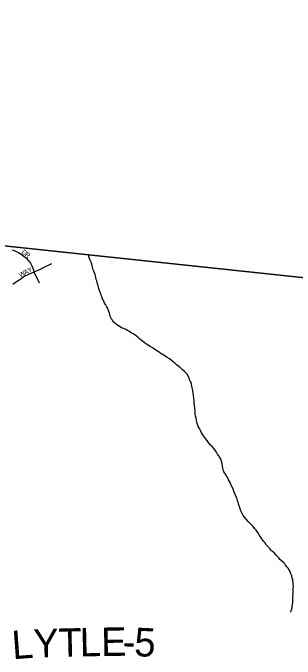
# Model space of a CAD drawing. Extents: x 1310247 to 1664935, y 284496 to 704931.
# Drawn here: x 1501250 to 1504221, y 575785 to 582587 of the extents above; entities that cross this region are included whole.
import ezdxf

# ---------------------------------------------------------------- set-up
doc = ezdxf.new("R2010")
doc.units = 0
for name, color, linetype in [('GM_P_State_Location', 7, 'Continuous'), ('GM_X_Adjacent_County', 7, 'Continuous'), ('GM_X_Adjacent_County_Text', 7, 'Continuous'), ('GM_X_Minor_River_Text', 7, 'Continuous'), ('GM_X_State_Location', 7, 'Continuous'), ('GM_X_Township', 7, 'Continuous'), ('GM_X_Township_Road', 7, 'Continuous')]:
    doc.layers.add(name, color=color, linetype=linetype)

msp = doc.modelspace()

# ---------------------------------------------------------------- linework, layer by layer
at = {"layer": 'GM_X_Adjacent_County'}
msp.add_lwpolyline([(1477162.3, 582586.7), (1480943.4, 582193.2), (1484236.4, 581855.6), (1484580.2, 581820.3), (1485297, 581746.8), (1486296.6, 581644.3), (1489008.9, 581366.1), (1491207.9, 581151.1), (1492956.2, 580980.1), (1498216.3, 580439.9), (1499383, 580320.1), (1499830.9, 580274.1), (1508027.8, 579405.8)], dxfattribs=at)
at = {"layer": 'GM_X_Adjacent_County_Text'}
msp.add_lwpolyline([(1508027.8, 579405.8), (1499830.9, 580274.1), (1499383, 580320.1), (1498216.3, 580439.9), (1492956.2, 580980.1), (1491207.9, 581151.1), (1489008.9, 581366.1), (1486296.6, 581644.3), (1485297, 581746.8), (1484580.2, 581820.3), (1484236.4, 581855.6), (1480943.4, 582193.2), (1477162.3, 582586.7)], dxfattribs=at)
at = {"layer": 'GM_X_Minor_River_Text'}
for points in [[(1502115.1, 579832.8), (1502107.5, 579851), (1502101.9, 579869.2), (1502096.3, 579883.4), (1502092.6, 579897.6), (1502089, 579911.7), (1502083.4, 579927.9), (1502079.7, 579942), (1502072.3, 579964.3), (1502064.7, 579982.6), (1502057.1, 580000.8), (1502045.9, 580041.6)], [(1503224.9, 578191), (1503213.4, 578211.4), (1503201.9, 578233.8), (1503194.4, 578254), (1503187, 578278.3), (1503181.5, 578298.5), (1503178, 578320.7), (1503172.7, 578346.9), (1503169, 578361.1), (1503169.5, 578381.1), (1503167.9, 578397.2), (1503166.3, 578411.3), (1503164.8, 578431.4), (1503163.3, 578449.5), (1503159.9, 578475.7), (1503156.6, 578503.9), (1503155.3, 578530), (1503150, 578558.3), (1503146.7, 578588.5), (1503143.3, 578612.7), (1503136, 578638.9), (1503134.4, 578657), (1503129, 578679.3), (1503121.6, 578703.5), (1503113.9, 578717.8), (1503110.3, 578731.9), (1503098.9, 578758.3), (1503085.5, 578782.7), (1503069.8, 578799.2), (1503056.2, 578813.6), (1503034.5, 578830.2), (1503015, 578850.7), (1502995.3, 578865.3), (1502971.7, 578883.9), (1502956.1, 578900.4), (1502936.3, 578912.9), (1502918.7, 578929.4), (1502899, 578944), (1502875.3, 578958.6), (1502851.6, 578975.3), (1502827.9, 578989.9), (1502814, 578996.3), (1502788.5, 579017), (1502770.6, 579025.5), (1502754.8, 579035.9), (1502739.1, 579048.3), (1502719.4, 579060.9), (1502693.7, 579075.6), (1502677.9, 579086), (1502664.1, 579096.4), (1502650.3, 579104.8), (1502632.5, 579117.3), (1502614.8, 579131.8), (1502597.1, 579146.2), (1502579.5, 579160.7), (1502563.8, 579175.2), (1502546, 579187.7), (1502532.3, 579198), (1502514.5, 579208.5), (1502498.6, 579217), (1502482.8, 579227.4), (1502469, 579235.8), (1502455.1, 579242.1), (1502437.3, 579252.6), (1502417.5, 579263.2), (1502401.6, 579267.6), (1502371.9, 579284.4), (1502356.2, 579296.8), (1502338.5, 579309.3), (1502320.8, 579325.8), (1502307, 579334.2), (1502299.4, 579352.4), (1502285.8, 579366.8), (1502280.1, 579381), (1502274.4, 579395.2), (1502268.8, 579411.4), (1502267.2, 579425.5), (1502259.6, 579443.8), (1502252.1, 579462), (1502248.4, 579476.1), (1502238.8, 579492.4), (1502227.3, 579512.8), (1502215.8, 579533.2), (1502206.2, 579551.5), (1502198.5, 579565.7), (1502191, 579584), (1502185.4, 579602.2), (1502179.8, 579616.4), (1502174.1, 579630.6), (1502168.5, 579648.8), (1502162.9, 579662.9), (1502155.4, 579685.2), (1502149.8, 579701.4), (1502146.2, 579715.6), (1502140.6, 579733.8), (1502137, 579747.9), (1502133.5, 579768.1), (1502127.8, 579782.3), (1502122.3, 579800.5), (1502118.7, 579818.6), (1502115.1, 579832.8)], [(1504175.4, 576279.9), (1504179.8, 576295.8), (1504186.2, 576309.7), (1504190.6, 576327.7), (1504191, 576341.7), (1504193.5, 576359.8), (1504195.9, 576377.8), (1504196.3, 576393.8), (1504196.8, 576409.9), (1504197.3, 576431.9), (1504199.8, 576450), (1504198.1, 576464.1), (1504200.6, 576482.1), (1504199, 576498.2), (1504201.5, 576518.2), (1504199.9, 576532.3), (1504202.4, 576552.3), (1504200.9, 576574.4), (1504199.3, 576588.5), (1504197.7, 576604.6), (1504196.1, 576620.7), (1504190.6, 576640.9), (1504185.1, 576661.2), (1504177.6, 576683.4), (1504168.2, 576707.8), (1504158.7, 576726.1), (1504147, 576742.4), (1504135.4, 576756.8), (1504119.8, 576775.3), (1504114.1, 576789.4), (1504098.4, 576801.9), (1504078.8, 576818.4), (1504061.1, 576835), (1504051.4, 576849.2), (1504035.8, 576865.7), (1504022.1, 576878.1), (1504002.5, 576898.7), (1503981.1, 576921.3), (1503967.2, 576929.7), (1503959.6, 576943.9), (1503942, 576962.4), (1503928.3, 576978.8), (1503912.6, 576991.3), (1503905, 577007.5), (1503893.3, 577021.9), (1503879.6, 577036.3), (1503870, 577050.6), (1503856.5, 577071), (1503843, 577093.4), (1503827.6, 577117.9), (1503812.1, 577140.4), (1503794.5, 577160.9), (1503779, 577181.3), (1503753.6, 577206.1), (1503730.1, 577230.8), (1503708.7, 577255.4), (1503687.2, 577278), (1503675.6, 577296.4), (1503664.1, 577318.8), (1503650.8, 577345.2), (1503641.3, 577367.5), (1503633.9, 577391.8), (1503626.4, 577414.1), (1503621, 577436.3), (1503615.3, 577450.5), (1503606, 577478.8), (1503594.7, 577509.2), (1503583.4, 577535.6), (1503575.8, 577551.8), (1503568.4, 577576.1), (1503555, 577602.6), (1503547.3, 577616.8), (1503534.1, 577649.3), (1503520.6, 577671.7), (1503515, 577687.9), (1503503.5, 577706.3), (1503495.8, 577722.5), (1503480.3, 577743), (1503470.6, 577757.3), (1503465.1, 577775.5), (1503461.5, 577791.6), (1503458.2, 577819.8), (1503454.5, 577834), (1503449.1, 577858.2), (1503443.6, 577876.4), (1503438, 577892.6), (1503426.4, 577911), (1503416.7, 577925.2), (1503403.1, 577941.7), (1503393.6, 577962), (1503383.9, 577976.3), (1503368.4, 577996.7), (1503349, 578021.3), (1503329.3, 578035.9), (1503319.6, 578050.2), (1503304, 578068.6), (1503296.4, 578084.9), (1503276.9, 578107.4), (1503257.6, 578136), (1503236.3, 578166.7), (1503224.9, 578191)]]:
    msp.add_lwpolyline(points, dxfattribs=at)
at = {"layer": 'GM_X_State_Location'}
for points in [[(1501241.1, 580092.9), (1501262, 580085.5), (1501282.4, 580077.1), (1501302.2, 580067.6), (1501319.8, 580058), (1501336.4, 580048.1), (1501351.9, 580037.8), (1501366.2, 580027.1), (1501379.7, 580016), (1501391.3, 580005.6), (1501401.5, 579995.5), (1501410.5, 579985.5), (1501419.1, 579974.6), (1501427.1, 579963.3), (1501434.6, 579951.5), (1501441.5, 579939.2), (1501447.7, 579925.9), (1501471.9, 579861.3), (1501473.5, 579857.7), (1501475.2, 579854.2), (1501525.6, 579746.5)], [(1501471.9, 579861.3), (1501539.4, 579889.4), (1501572.4, 579905.5), (1501658.4, 579948.3)], [(1501249.1, 579730.6), (1501268, 579746.2), (1501288.1, 579760.5), (1501321.1, 579782.2), (1501366.5, 579810.5), (1501423.3, 579841), (1501471.9, 579861.3)]]:
    msp.add_lwpolyline(points, dxfattribs=at)
at = {"layer": 'GM_X_Township'}
msp.add_lwpolyline([(1477162.3, 582586.7), (1480943.4, 582193.2), (1484236.4, 581855.6), (1484580.2, 581820.3), (1485297, 581746.8), (1486296.6, 581644.3), (1489008.9, 581366.1), (1491207.9, 581151.1), (1492956.2, 580980.1), (1498216.3, 580439.9), (1499383, 580320.1), (1499830.9, 580274.1), (1508027.8, 579405.8)], dxfattribs=at)

# ---------------------------------------------------------------- texts
at = {"layer": 'GM_P_State_Location'}
for s, rotation, p in [('D', 319.50304, (1501335.7, 580063.8)), ('R', 322.34198, (1501371.2, 580033.5)), ('Y', 26.94623, (1501417.7, 579849.4)), ('W', 28.7688, (1501329.2, 579801.1)), ('A', 28.47095, (1501379.3, 579828.5))]:
    msp.add_text(s, height=50, rotation=rotation, dxfattribs=at).set_placement(p)
at = {"layer": 'GM_X_Township_Road'}
for s, rotation, p in [('Y', 1.62492, (1501468.8, 575798.9)), ('T', 1.3372, (1501732.3, 575806.4)), ('L', 1.32863, (1501956.6, 575811.7)), ('E', 0.67716, (1502180, 575816.8)), ('5', 357.26156, (1502522.9, 575817.7)), ('L', 4.19524, (1501248.5, 575782.7)), ('-', 359.12568, (1502402.3, 575819.5))]:
    msp.add_text(s, height=300, rotation=rotation, dxfattribs=at).set_placement(p)

doc.saveas('drawing.dxf')
